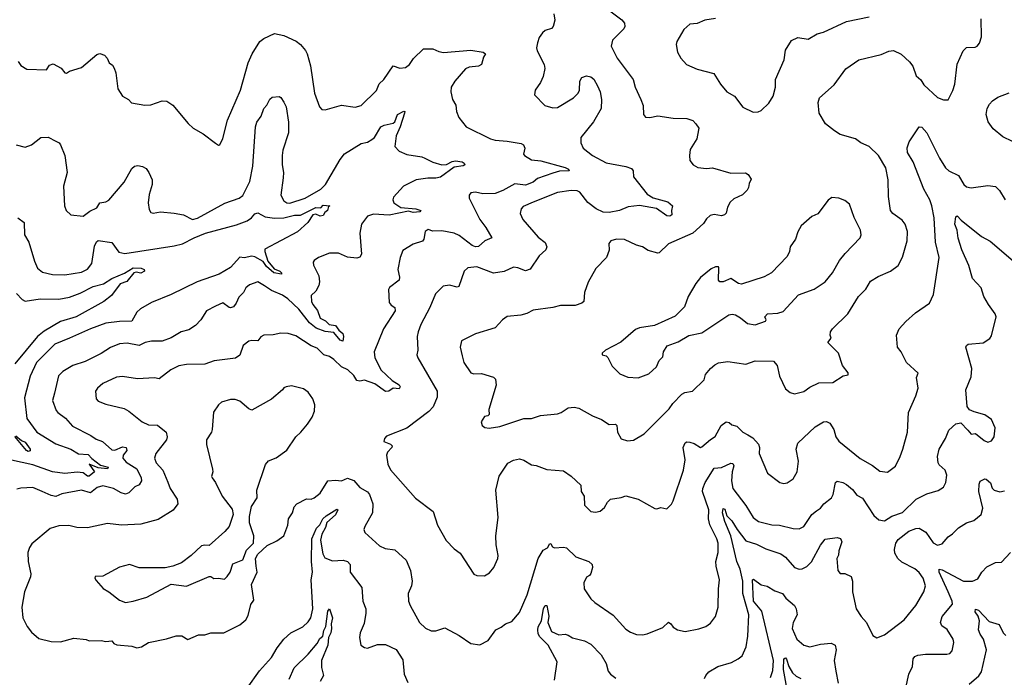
# Model space of a CAD drawing. Extents: x 1246230 to 1426786, y 660032 to 763141.
# Tile 285 of 566: x 1346178 to 1352654, y 677484 to 681809. Entities that reach past the tile are written whole.
import ezdxf

# ---------------------------------------------------------------- set-up
doc = ezdxf.new("R2010")
doc.units = 0

msp = doc.modelspace()

# ---------------------------------------------------------------- linework, layer by layer
at = {"layer": '0CON10XD'}
for points in [[(1350025, 681894.2), (1350138.3, 681808.3), (1350155.6, 681785.6), (1350158.6, 681765), (1350151.5, 681748.5), (1350078, 681675), (1350068, 681635), (1350107.5, 681555), (1350212, 681415), (1350226.1, 681366.1), (1350263.8, 681285), (1350278, 681245), (1350281.2, 681185), (1350295, 681168.8), (1350323.6, 681166.4), (1350375, 681176.2), (1350475, 681160.8), (1350565, 681159.2), (1350605, 681145.8), (1350624.2, 681125), (1350644.2, 681095), (1350643.1, 681085), (1350630.8, 681025), (1350588.8, 680955), (1350582.5, 680915), (1350585, 680882.5), (1350606.7, 680855), (1350637.3, 680837.3), (1350695, 680830.8), (1350735, 680834), (1350855, 680800.6), (1350952.3, 680802.3), (1350970, 680790), (1350989.3, 680759.3), (1350975, 680732.5), (1350972, 680705), (1350962.9, 680687.1), (1350932.3, 680657.7), (1350875, 680630), (1350850.5, 680609.5), (1350834.2, 680575.8), (1350825, 680537.5), (1350814.3, 680525.7), (1350795, 680520), (1350745, 680526.9), (1350718.6, 680521.4), (1350695, 680500), (1350675, 680468), (1350605.4, 680404.6), (1350445, 680335.7), (1350385, 680276.2), (1350375, 680274.2), (1350310.6, 680290.6), (1350274.3, 680314.3), (1350235, 680326.2), (1350155, 680364), (1350104.1, 680365.9), (1350066.4, 680353.6), (1350053.9, 680336.1), (1350055.9, 680294.1), (1350037.5, 680245), (1349966.4, 680173.6), (1349916.4, 680083.6), (1349893.3, 680015), (1349887.5, 679955), (1349876.1, 679943.9), (1349830.7, 679929.3), (1349735, 679930), (1349685, 679915.8), (1349555, 679899.2), (1349513, 679877), (1349475, 679865.7), (1349385, 679857.5), (1349354, 679835), (1349305, 679782), (1349175, 679742.2), (1349085, 679696.2), (1349075.8, 679655), (1349088.9, 679598.9), (1349099.2, 679555), (1349145, 679486), (1349165, 679480), (1349215, 679482), (1349295, 679458.8), (1349308, 679445), (1349312.9, 679405), (1349263.3, 679245), (1349267, 679213), (1349257, 679203), (1349235, 679198.8), (1349213.3, 679165), (1349219.3, 679139.3), (1349236.4, 679126.4), (1349265, 679123.3), (1349335, 679134), (1349495, 679186.9), (1349545, 679185.7), (1349603.7, 679206.3), (1349715, 679217.5), (1349738.8, 679225), (1349785, 679256), (1349825, 679261.2), (1349855, 679253.8), (1349945, 679204), (1350005, 679180), (1350055, 679147.5), (1350097.7, 679147.7), (1350105, 679140), (1350109.2, 679095), (1350135, 679051.2), (1350175, 679038.8), (1350215, 679043.8)], [(1349692.3, 681847.7), (1349697.5, 681805), (1349687.5, 681765), (1349675, 681751.5), (1349635, 681737.3), (1349616.5, 681723.5), (1349595, 681692), (1349583.1, 681656.9), (1349577.8, 681625), (1349581.9, 681605), (1349627.5, 681515), (1349632.3, 681487.7), (1349620, 681435), (1349602.5, 681395), (1349569.2, 681345), (1349564.1, 681314.1), (1349632.5, 681245), (1349685, 681230), (1349715, 681231.9), (1349820, 681295), (1349851.4, 681325), (1349860, 681345), (1349861.8, 681405), (1349875, 681427.8), (1349905, 681438.9), (1349935, 681434.2), (1349955, 681418.8), (1349978.6, 681375), (1349995.8, 681335), (1350005.7, 681285), (1350001.9, 681225), (1349952.3, 681137.7), (1349869.5, 681035), (1349869.4, 680999.4), (1349885, 680964.3), (1349945, 680915.5), (1350035, 680867.3), (1350163.9, 680843.9), (1350201.1, 680831.1), (1350212.9, 680815), (1350215.8, 680775), (1350305, 680661.6), (1350345, 680636.9), (1350440.3, 680610.3), (1350472.5, 680585), (1350465.6, 680555), (1350466.9, 680525), (1350455, 680516.4), (1350435, 680519.4), (1350366.4, 680566.4), (1350255, 680587.5), (1350180.9, 680579.1), (1350122.5, 680555), (1350055, 680541.5), (1350015, 680543.8), (1349968.9, 680565), (1349915, 680606.8), (1349862.9, 680675), (1349845, 680682.5), (1349805, 680684.7), (1349715, 680673.4), (1349555, 680609.5), (1349490.5, 680579.5), (1349476, 680565), (1349468.8, 680535), (1349488, 680495), (1349588.6, 680378.6), (1349634.5, 680344.5), (1349645.9, 680315.9), (1349638.8, 680295), (1349595.6, 680255), (1349535, 680168.6), (1349505, 680156.9), (1349455, 680177.1), (1349425, 680181.4), (1349365, 680152.9), (1349295, 680140.8), (1349185, 680182.9), (1349125, 680177.8), (1349101.4, 680155), (1349066.7, 680055), (1349055, 680050), (1349005, 680062.5), (1348964.4, 680055.6), (1348914, 680005), (1348874.7, 679915.3), (1348817.1, 679805), (1348799.4, 679755), (1348793.1, 679725), (1348795.8, 679635), (1348790, 679605), (1348795.8, 679585), (1348924.4, 679365), (1348923.4, 679326.6), (1348896.6, 679263.4), (1348868.1, 679231.9), (1348725, 679122.5), (1348590.8, 679069.2), (1348577.5, 679055), (1348572.5, 679035), (1348617, 679017), (1348628, 679005), (1348625.8, 678995), (1348596.9, 678965), (1348591.4, 678945), (1348598.8, 678885), (1348617.8, 678847.8), (1348782, 678662), (1348897.5, 678575), (1348925.7, 678485), (1348983.8, 678383.8), (1349035, 678328.8), (1349075, 678300), (1349165, 678162), (1349185, 678154), (1349235, 678151.2), (1349268.3, 678171.7), (1349296.2, 678205), (1349324, 678265), (1349325.8, 678285), (1349311.4, 678355), (1349310, 678415), (1349325.6, 678535), (1349308.9, 678715), (1349332.6, 678807.4), (1349388.3, 678891.7), (1349425, 678911.5), (1349465, 678920), (1349495, 678912.2), (1349545, 678881.4), (1349575, 678876.9), (1349645, 678850), (1349755, 678842.5), (1349805, 678807.5), (1349868.3, 678748.3), (1349870, 678705), (1349890.8, 678675), (1349892.2, 678615), (1349935, 678573.8), (1349965, 678570), (1349995, 678576.2), (1350025, 678601.2), (1350043.8, 678635), (1350063.3, 678655), (1350135, 678666.7), (1350165, 678677.5), (1350245, 678655.6), (1350355, 678594), (1350368.3, 678591.7), (1350395, 678600), (1350435, 678592.5), (1350465, 678622.5), (1350475.9, 678644.1), (1350544.4, 678845), (1350555.5, 678915), (1350541.9, 678995), (1350555, 679026.2), (1350565, 679032), (1350585, 679030), (1350615, 679020.8), (1350655, 678996), (1350665, 678999.2), (1350721.7, 679048.3), (1350752.7, 679067.3), (1350790.7, 679139.3), (1350825, 679163.3), (1350845, 679160), (1350862.5, 679145), (1350895, 679136), (1350935, 679095.7), (1350967.4, 679077.4), (1350999.7, 679059.7), (1351037.3, 679017.3), (1351043.8, 678995), (1351041.4, 678955), (1351095.9, 678825.9), (1351177.5, 678765), (1351205, 678759.2), (1351225, 678762.5), (1351265, 678788), (1351292, 678835), (1351301.1, 678905), (1351284.5, 678985), (1351295, 679024), (1351409.7, 679130.3), (1351465.6, 679164.4), (1351485.5, 679165.5), (1351507.5, 679155), (1351532.8, 679112.8), (1351545.6, 679065), (1351565, 679037.1), (1351705, 678921.9), (1351786.4, 678876.4), (1351835, 678839.2), (1351885, 678832.5), (1351938, 678872), (1351970, 678935), (1351985.6, 678984.4)], [(1350215, 679043.8), (1350285.7, 679084.3), (1350450.6, 679249.4), (1350474.3, 679285), (1350532.5, 679345), (1350553.8, 679356.2), (1350604.2, 679365.8), (1350679.3, 679440.7), (1350688.8, 679475), (1350721.2, 679515), (1350750.3, 679539.7), (1350775, 679551.4), (1350835, 679560.6), (1350955, 679542.5), (1351015, 679565.6), (1351135, 679562), (1351160.8, 679535), (1351175.5, 679465), (1351215, 679380), (1351245, 679356.2), (1351275, 679348.8), (1351335, 679364), (1351375, 679392), (1351435, 679420), (1351526.4, 679423.6), (1351595, 679466.7), (1351627, 679473), (1351626.4, 679486.4), (1351588.8, 679535), (1351563.8, 679615), (1351494, 679685), (1351516.1, 679713.9), (1351508, 679735), (1351510.8, 679755), (1351524, 679775), (1351625.4, 679874.6), (1351695, 679988), (1351742.8, 680037.2), (1351775, 680090), (1351825, 680120), (1351905, 680154.2), (1351955, 680191.2), (1351985, 680246.7), (1352014.5, 680355), (1352017.3, 680415), (1352001.9, 680465), (1351981.1, 680491.1), (1351920, 680535), (1351905.8, 680555), (1351892.9, 680645), (1351889.4, 680755), (1351874.6, 680835), (1351826.7, 680916.7), (1351765, 680974.2), (1351709.7, 680999.7), (1351676, 681025), (1351574.5, 681054.5), (1351537.4, 681077.4), (1351477.5, 681125), (1351435.7, 681195), (1351430.6, 681265), (1351439.2, 681295), (1351535, 681380), (1351611.4, 681485), (1351696.2, 681545), (1351845, 681579.2), (1351895, 681602.5), (1351925, 681607.5), (1351975, 681581.2), (1352031.2, 681531.2), (1352052.7, 681502.7), (1352075, 681440), (1352104.4, 681414.4), (1352125, 681380), (1352215, 681296.2), (1352255, 681281.2), (1352285, 681282.5), (1352315.6, 681344.4), (1352328.1, 681385), (1352345, 681517.5), (1352384, 681605), (1352405, 681625.8), (1352461.7, 681628.3), (1352475.8, 681634.2), (1352491.2, 681655), (1352504.1, 681695.9), (1352500.8, 681815)], [(1350755, 681815.8), (1350685, 681805.7), (1350635, 681784.2), (1350585, 681780), (1350545.9, 681744.1), (1350500, 681665), (1350496.2, 681645), (1350503.8, 681595), (1350525.9, 681555.9), (1350563.4, 681513.4), (1350635, 681484.2), (1350744.2, 681454.2), (1350788, 681385), (1350828.8, 681335), (1350880, 681305), (1350935, 681233.3), (1351001.5, 681201.5)], [(1351001.5, 681201.5), (1351035, 681201.9), (1351055, 681212.5), (1351105, 681260), (1351133.8, 681305), (1351150, 681365), (1351150, 681415), (1351207.1, 681545), (1351215, 681608.8), (1351255, 681673.1), (1351295, 681691.1), (1351365, 681682), (1351422.5, 681715), (1351465, 681727.5), (1351615, 681796.9), (1351765, 681827.8)], [(1346167.5, 681535), (1346185, 681507.5), (1346225, 681484.2), (1346355, 681480), (1346375, 681510), (1346398.3, 681518.3), (1346450.5, 681490.5), (1346475, 681460), (1346485, 681457.5), (1346505, 681470), (1346585, 681493.8), (1346685, 681580), (1346705, 681586.2), (1346735, 681576.7), (1346753.3, 681555), (1346766.7, 681525), (1346789.4, 681509.4), (1346800.6, 681490.6), (1346810.3, 681460.3), (1346824.2, 681355), (1346855, 681306.2), (1346893.3, 681285), (1346912.7, 681262.7), (1347002.3, 681247.7), (1347041.7, 681248.3), (1347115, 681275.8), (1347145, 681273.8), (1347185, 681246.7), (1347287.3, 681127.3), (1347320, 681095), (1347385, 681057.5), (1347465.9, 680995.9), (1347485, 680983.3), (1347495, 680986.7), (1347515, 681027.5), (1347545, 681147.5), (1347631.2, 681345), (1347680.5, 681525), (1347706.7, 681585), (1347757.5, 681665), (1347785, 681685.6), (1347855, 681718.1), (1347916.1, 681706.1), (1347996.9, 681666.9), (1348025.4, 681645.4), (1348057.5, 681607.5), (1348069.4, 681585), (1348090.6, 681505), (1348116.2, 681325), (1348150, 681235), (1348165, 681218.8), (1348186.4, 681216.4), (1348294.2, 681245.8), (1348385, 681234.2), (1348425, 681244.2), (1348525, 681344.4), (1348543.4, 681386.6), (1348572.3, 681415), (1348635, 681506.2), (1348679.3, 681489.3), (1348715.5, 681494.5), (1348742, 681515), (1348767.2, 681552.8), (1348835, 681617.1), (1348895, 681617.1), (1348935, 681598.9), (1348965, 681593.8), (1349145, 681609.5), (1349227.5, 681595), (1349241.2, 681585), (1349227.9, 681562.1), (1349215, 681514), (1349195, 681504.4), (1349135, 681497.5), (1349110.8, 681485), (1349041.2, 681405), (1349016.2, 681365), (1349014, 681335), (1349023.8, 681285), (1349047, 681247), (1349050, 681205), (1349066.7, 681165), (1349115, 681104.4), (1349275, 681025.7), (1349305.6, 681015.6), (1349385, 681010.9), (1349476.7, 680995), (1349491.2, 680985), (1349500, 680965), (1349490.8, 680925), (1349498, 680915), (1349545, 680888.2), (1349605, 680879.6), (1349765, 680836), (1349786.7, 680825), (1349792.5, 680815), (1349727.6, 680812.4), (1349685, 680800.6), (1349584.5, 680765.5), (1349555, 680741.4), (1349505, 680721.1), (1349435, 680730), (1349355.6, 680685), (1349305, 680666.8), (1349225, 680663.3), (1349175, 680673.8), (1349145, 680670), (1349133.8, 680655), (1349134, 680635), (1349205.6, 680495.6), (1349245, 680442), (1349283.3, 680375), (1349236.4, 680353.6), (1349195, 680317.5), (1349175, 680315.8), (1349155, 680324.2), (1349069.5, 680389.5), (1349035, 680405.4), (1348955, 680421.2), (1348895, 680418.9), (1348865, 680429.4), (1348844.4, 680415), (1348835.6, 680365), (1348827.8, 680352.2), (1348766.6, 680333.4), (1348698.3, 680291.7), (1348680, 680245), (1348664.3, 680165), (1348675.6, 680115), (1348673.1, 680095), (1348611.4, 680048.6), (1348603.7, 680035), (1348608.8, 679948.8), (1348620.3, 679930.3), (1348645.8, 679915), (1348647.8, 679895), (1348570, 679775), (1348509.2, 679625), (1348513.1, 679585), (1348536.1, 679543.9), (1348554.5, 679505), (1348626.9, 679436.9), (1348675, 679407.5), (1348680, 679395), (1348675, 679382), (1348635, 679385.6), (1348605, 679365.6), (1348585, 679363.8), (1348515, 679414.7), (1348445, 679437.9), (1348415, 679430.8), (1348395.9, 679435.9), (1348375, 679468), (1348336.7, 679506.7), (1348295, 679526.5), (1348245, 679574.3), (1348215, 679592.9), (1348178.8, 679605), (1348135, 679648.6), (1348095, 679664.3), (1347995, 679730), (1347945, 679745.6), (1347895, 679747.8), (1347844.4, 679735.6), (1347785, 679733.1), (1347765, 679722.5), (1347745, 679696), (1347705, 679700), (1347685, 679693.6), (1347648.9, 679665), (1347627, 679603), (1347597.6, 679582.4), (1347457.5, 679565), (1347395, 679543.1), (1347275, 679541.5), (1347225, 679531.5), (1347172, 679505), (1347095, 679447.8), (1347065, 679453.6), (1346953.9, 679446.1), (1346855, 679462.2), (1346815, 679458.5), (1346726, 679415), (1346690, 679385), (1346677.5, 679365), (1346682, 679315), (1346695, 679300.8), (1346745, 679279.2), (1346865, 679251.5), (1346895.7, 679235), (1346983, 679163), (1347024.5, 679144.5), (1347085, 679142.3), (1347142, 679095), (1347148.1, 679065), (1347143.1, 679045), (1347074, 678955), (1347065.6, 678925), (1347076.7, 678895), (1347120.5, 678845), (1347153.4, 678766.6), (1347168.9, 678725), (1347214.4, 678655), (1347218.2, 678625), (1347187.6, 678582.4), (1347089.5, 678520.5), (1346975, 678490), (1346846.8, 678483.2), (1346755, 678494.5), (1346625, 678465.7), (1346555, 678468), (1346501.7, 678481.7), (1346435, 678479.2), (1346378, 678462), (1346258.6, 678361.4), (1346242, 678338), (1346231.9, 678305), (1346234.4, 678245), (1346251.1, 678165), (1346248.5, 678145), (1346208.9, 678045), (1346191.8, 677945), (1346199.4, 677875), (1346227.8, 677817.8), (1346255, 677780), (1346305, 677738.8), (1346385, 677720), (1346446.1, 677716.1), (1346535, 677740), (1346615, 677732.5), (1346635, 677723.3), (1346715, 677725.7), (1346745, 677719.2), (1346783.3, 677723.3), (1346797.5, 677705), (1346817.3, 677697.3), (1346915, 677688.6), (1346948.3, 677678.3), (1346980, 677685), (1347025, 677712), (1347143.8, 677736.2), (1347207.3, 677757.3), (1347245, 677755.7), (1347285, 677732), (1347355, 677762.5), (1347395, 677763.3), (1347435, 677776.2), (1347520, 677775), (1347625, 677828.8), (1347665, 677861.2), (1347680.8, 677889.2), (1347698.3, 677961.7), (1347718.3, 677991.7), (1347703.6, 678095), (1347740, 678175), (1347734.2, 678215), (1347730, 678265), (1347745, 678292.5), (1347805, 678351.1), (1347869.5, 678380.5), (1347915, 678413.3), (1347942.7, 678485), (1347946.9, 678525), (1347973.5, 678565), (1347984.4, 678605), (1348000.8, 678625), (1348065, 678658.1), (1348095, 678656), (1348115.6, 678664.4), (1348154.3, 678695.7), (1348205, 678776), (1348255, 678780), (1348294.3, 678775.7), (1348335, 678793.3), (1348375, 678777.5), (1348415, 678731.4), (1348465, 678704.2), (1348479.4, 678685), (1348501.4, 678625), (1348499.4, 678565), (1348447.8, 678475), (1348441.9, 678455), (1348447.5, 678435), (1348545, 678348), (1348581.7, 678331.7), (1348645, 678321.2), (1348720, 678255), (1348747.5, 678185), (1348760, 678115), (1348755.8, 678085), (1348734.2, 678035), (1348735.8, 677985), (1348746, 677955), (1348806.7, 677845), (1348847.7, 677807.7), (1348885, 677790), (1348915, 677790), (1348975, 677810), (1349068.3, 677758.3), (1349145, 677706.7), (1349205, 677697.5), (1349260, 677725), (1349308.8, 677795), (1349345, 677812.5), (1349373.8, 677835), (1349415, 677851.2), (1349465, 677910), (1349516.5, 678025), (1349588.8, 678265), (1349621.2, 678318.8), (1349648.8, 678335), (1349665, 678363.3), (1349672.5, 678362.5), (1349682.3, 678342.3), (1349695, 678336.2), (1349755, 678340), (1349775.5, 678335.5), (1349836.8, 678276.8), (1349922.5, 678245), (1349943.3, 678225), (1349946.2, 678205), (1349933.6, 678166.4), (1349925, 678152.5), (1349907, 678143), (1349887.5, 678105), (1349891.2, 678065), (1349935, 678000), (1349960, 677975), (1350081.2, 677891.2), (1350165, 677800.6), (1350195, 677779.4), (1350235, 677764.4), (1350275, 677762.2), (1350305, 677768.9), (1350408.2, 677811.8), (1350444.3, 677845.7), (1350460.8, 677835), (1350475, 677814.3), (1350505, 677795.7), (1350555, 677784.4), (1350645, 677801.4), (1350691.7, 677818.3), (1350721.4, 677838.6), (1350755, 677883.3), (1350771.8, 677945), (1350773.3, 678065), (1350780.6, 678125), (1350758.5, 678215), (1350756.5, 678245), (1350772.7, 678305), (1350771.5, 678365), (1350763.8, 678395), (1350717, 678487), (1350708.8, 678525), (1350711.1, 678585), (1350669.6, 678705), (1350670.4, 678725), (1350685.5, 678765), (1350745, 678858.1), (1350795, 678863.8), (1350855, 678891.2), (1350869.4, 678889.4), (1350874.1, 678874.1), (1350863.9, 678835), (1350859.6, 678775), (1350867.5, 678725), (1350954.7, 678614.7), (1351002.5, 678535), (1351037.4, 678507.4), (1351124.3, 678485.7), (1351175, 678483.5), (1351265, 678462.5), (1351305, 678460), (1351334.6, 678475.4), (1351389.1, 678555), (1351419.3, 678579.3), (1351446, 678595), (1351466.7, 678625), (1351517.5, 678665), (1351528.9, 678685), (1351543.8, 678765), (1351555, 678773.8), (1351592.5, 678765), (1351615, 678750.8), (1351655, 678718.6), (1351685, 678681.4), (1351720.9, 678660.9), (1351795, 678548), (1351829.5, 678519.5), (1351865, 678512.9), (1351915, 678544.4), (1351985, 678566.9), (1352075, 678655.5), (1352145, 678690), (1352218.7, 678711.3), (1352254.2, 678735), (1352269.2, 678765), (1352275.8, 678814.2), (1352264.3, 678845), (1352225, 678882), (1352219.4, 678895), (1352215.5, 678935), (1352226.4, 678983.6), (1352267.8, 679055), (1352290.2, 679109.8), (1352335, 679150.8), (1352367, 679157), (1352415, 679110), (1352435, 679082.5), (1352465, 679086.2), (1352521.1, 679041.1), (1352545, 679030.6), (1352570.3, 679039.7), (1352586.7, 679065), (1352592.9, 679125), (1352570.2, 679180.2), (1352525, 679210), (1352455, 679228.8), (1352425, 679243.8), (1352410, 679265), (1352401.2, 679375), (1352435, 679460), (1352440.8, 679515), (1352401.2, 679655), (1352405, 679666.7), (1352415.9, 679674.1), (1352515, 679683.3), (1352557.7, 679712.3), (1352569.7, 679730.3), (1352600.4, 679855), (1352594.6, 679875), (1352549.2, 679935), (1352519.4, 679989.4), (1352501.5, 680045), (1352445, 680105.8), (1352421.4, 680191.4), (1352374.5, 680295.5), (1352351.3, 680371.3), (1352344.5, 680425), (1352328.1, 680465), (1352335, 680512.5), (1352345, 680520), (1352370.4, 680490.4), (1352503.7, 680383.7), (1352561.2, 680351.2), (1352712.1, 680222.1)], [(1352707.8, 681007.8), (1352645, 681038.1), (1352581.3, 681091.3), (1352548, 681138), (1352534.5, 681185), (1352541.4, 681225), (1352557.4, 681252.6), (1352576, 681275), (1352610.9, 681299.1), (1352685, 681327.8)], [(1346155, 680986.7), (1346215, 680970), (1346255, 680986.7), (1346316.2, 681033.8), (1346365, 681036.2), (1346415, 681010), (1346438, 680998), (1346446.1, 680986.1), (1346476.2, 680915), (1346491.2, 680805), (1346465.9, 680714.1), (1346472.5, 680585), (1346483.1, 680553.1), (1346515, 680526), (1346595, 680517.5), (1346639.5, 680550.5), (1346685, 680572), (1346704.5, 680605.5), (1346745, 680610.6), (1346765, 680622.9), (1346865, 680740.8), (1346915, 680830), (1346934.4, 680845.6), (1346955, 680849.4), (1346985, 680843.5), (1347009.2, 680829.2), (1347027.8, 680805), (1347048.9, 680755), (1347050, 680725), (1347029.8, 680660.2), (1347023.5, 680605), (1347030.2, 680560.2), (1347041.5, 680541.5), (1347055, 680536.9), (1347105.3, 680544.7), (1347195, 680536.4), (1347255, 680524.8), (1347315, 680494.7), (1347347.4, 680502.6), (1347527.4, 680602.6), (1347622.5, 680635), (1347645, 680652.9), (1347692, 680745), (1347712.5, 680845), (1347728.5, 681105), (1347738.9, 681135), (1347766.5, 681175), (1347785, 681225.8), (1347803.6, 681246.4), (1347822.8, 681287.2), (1347839.7, 681300.3), (1347885, 681302.9), (1347896.2, 681296.2), (1347916.4, 681266.4), (1347930, 681235), (1347945.4, 681135), (1347946.9, 681065), (1347909.4, 680950.6), (1347904.1, 680915.9), (1347903.6, 680855), (1347914.3, 680805), (1347910.9, 680769.1)], [(1347910.9, 680769.1), (1347895.6, 680655), (1347915, 680616.9), (1347935, 680604.6), (1347955, 680602.8), (1348055.7, 680635), (1348157.8, 680695), (1348190.5, 680725), (1348285, 680888.6), (1348315, 680926.9), (1348425, 680995.6), (1348465, 681002.9), (1348495, 681020.6), (1348511.9, 681035), (1348554, 681105), (1348575, 681116), (1348635, 681129.2), (1348645, 681137.5), (1348663.2, 681185), (1348705, 681208.1), (1348711.2, 681205), (1348710, 681195), (1348680.8, 681105), (1348654.1, 681045), (1348646, 680975), (1348674.5, 680944.5), (1348725, 680922.5), (1348823.9, 680906.1), (1348842.5, 680897.5), (1348895, 680872), (1348953.9, 680853.9), (1348985, 680855.7), (1349023.5, 680876.5), (1349045, 680880.5), (1349087.5, 680875), (1349102.1, 680865), (1349105.8, 680854.2), (1349095, 680846.9), (1349035, 680838), (1348946.7, 680773.3), (1348914.3, 680765.7), (1348863.3, 680766.7), (1348785, 680755.2), (1348702.5, 680715), (1348637.6, 680642.4), (1348631.4, 680625), (1348638.1, 680605), (1348685, 680574.5), (1348783.8, 680565), (1348815.5, 680555), (1348810, 680545), (1348765, 680540.3), (1348735, 680549.4), (1348607.7, 680522.3), (1348505, 680530), (1348465, 680516.5), (1348426.6, 680463.4), (1348414.3, 680405), (1348425.7, 680265.7), (1348415, 680248), (1348395, 680241.4), (1348335, 680246.5), (1348275, 680273.5), (1348215, 680273.1), (1348143.8, 680245), (1348115, 680226), (1348109.4, 680215), (1348111.2, 680195), (1348145, 680124.2), (1348149.5, 680085), (1348145, 680060), (1348126, 680024), (1348094.5, 679995.5), (1348096.9, 679955), (1348105.3, 679935), (1348136.3, 679896.3), (1348155, 679845.3), (1348189, 679829), (1348213.5, 679803.5), (1348255, 679798.4), (1348276.7, 679766.7), (1348303.2, 679745), (1348308.1, 679725), (1348304.6, 679695.4), (1348285, 679700.2), (1348245, 679751.2), (1348188, 679758), (1348129.2, 679779.2), (1348085, 679815.9), (1348014.6, 679905), (1347942.8, 679972.8), (1347907.2, 679997.2), (1347835, 680027.8), (1347789.3, 680059.3), (1347745, 680084), (1347690, 680065), (1347666.2, 680045), (1347650, 680015), (1347618.5, 679985), (1347602.7, 679945), (1347585, 679920), (1347565, 679912.9), (1347555, 679915.8), (1347515, 679945.6), (1347465, 679925.6), (1347407.1, 679895), (1347369.2, 679835), (1347335, 679798), (1347290.3, 679769.7), (1347240, 679755), (1347174.4, 679715.6), (1347115, 679695.6), (1347045, 679695.6), (1347003.3, 679685), (1346963.7, 679666.3), (1346885, 679680.9), (1346835, 679676.1), (1346775, 679652.9), (1346715, 679613.8), (1346609.1, 679560.9), (1346528, 679535), (1346462.5, 679495), (1346433, 679467), (1346408.1, 679351.9), (1346394.4, 679305), (1346418.7, 679238.7), (1346428.8, 679225), (1346478.7, 679188.7), (1346526, 679135), (1346645.8, 679075), (1346680.9, 679050.9), (1346722.5, 679035), (1346785, 678978.9), (1346805, 678976.5), (1346855, 679000), (1346879.1, 678995), (1346882.5, 678975), (1346859.6, 678945), (1346857.3, 678925), (1346878.2, 678898.2), (1346947.8, 678855), (1346976.9, 678795), (1346980, 678775), (1346965, 678750), (1346935, 678736.9), (1346895, 678697.8), (1346875, 678688.9), (1346845, 678696.5), (1346795, 678725.4), (1346725, 678741.9), (1346687.2, 678732.8), (1346645, 678697.1), (1346585, 678713.5), (1346455, 678691.1), (1346416.2, 678673.8), (1346385, 678678.8), (1346325.9, 678705.9), (1346265, 678732.2), (1346185, 678727.1), (1346160, 678720)], [(1351985.6, 678984.4), (1352017.5, 679095), (1352024.4, 679225), (1352072.5, 679335), (1352086.7, 679385), (1352076.2, 679455), (1352088, 679485), (1352010.8, 679555), (1351976.2, 679625), (1351952, 679655), (1351944.3, 679735), (1351961.4, 679775), (1352007.1, 679822.9), (1352069.7, 679880.3), (1352161.2, 679945), (1352188.3, 680001.7), (1352224.5, 680245), (1352202.1, 680345), (1352193.6, 680505), (1352177.9, 680585), (1352164.5, 680625), (1352125.3, 680695.3), (1352053.7, 680873.7), (1352016.9, 680935), (1352015.5, 680965.5), (1352028.3, 681005), (1352095, 681104.4), (1352111.1, 681101.1), (1352144.4, 681065), (1352227.9, 680897.9), (1352267.8, 680835), (1352290, 680815), (1352352.5, 680785), (1352387.8, 680725), (1352405, 680708.9), (1352435, 680703.1), (1352545, 680719.4), (1352595, 680710.8), (1352622, 680685), (1352660, 680625)], [(1350245, 679452.9), (1350315, 679478.6), (1350366, 679525), (1350385, 679567.5), (1350408.3, 679591.7), (1350412.5, 679625), (1350437, 679663), (1350509.5, 679690.5), (1350578.3, 679731.7), (1350665, 679750), (1350843.2, 679866.8), (1350865, 679872), (1350885, 679868), (1350919.1, 679849.1), (1350965, 679810.8), (1351015, 679801.4), (1351083, 679827), (1351086.7, 679835), (1351080, 679855), (1351096, 679874), (1351165, 679878.9), (1351200, 679890), (1351301.2, 679998.8), (1351402.7, 680037.3), (1351476, 680085), (1351525, 680143.8), (1351570, 680225), (1351607.9, 680272.1), (1351706, 680375), (1351712, 680395), (1351709.2, 680425), (1351667.4, 680507.4), (1351635.5, 680595.5), (1351605, 680618.8), (1351565, 680636.2), (1351520.7, 680639.3), (1351495, 680622.5), (1351427.7, 680532.3), (1351387.5, 680515), (1351317.7, 680452.3), (1351296.1, 680413.9), (1351281.2, 680365), (1351246.2, 680315), (1351241.2, 680285), (1351225, 680252.5), (1351123.3, 680145), (1351075, 680118), (1350925, 680068.8), (1350905, 680074), (1350855, 680107.5), (1350805, 680085.8), (1350782.5, 680085), (1350774.4, 680095), (1350777.1, 680177.1), (1350773.3, 680183.3), (1350755, 680183.8), (1350725, 680171.2), (1350655, 680113.3), (1350625.7, 680074.3), (1350575, 679987.5), (1350550.5, 679919.5), (1350490.3, 679859.7), (1350352.4, 679797.6), (1350255, 679781.9), (1350228.7, 679771.3), (1350131.1, 679688.9), (1350030, 679635), (1350010, 679615), (1350010, 679605), (1350035, 679597.5), (1350046.4, 679586.4), (1350075, 679530), (1350125, 679480), (1350177, 679457), (1350245, 679452.9)], [(1346166.7, 680505), (1346207.5, 680475), (1346210, 680395), (1346239.4, 680345), (1346275, 680220), (1346294.5, 680174.5), (1346328.3, 680148.3), (1346395, 680132.3), (1346475, 680130), (1346585, 680149.3), (1346625, 680167.5), (1346652.4, 680205), (1346670.4, 680319.6), (1346682.5, 680347.5), (1346695, 680355.6), (1346784.4, 680344.4), (1346829.8, 680279.8), (1346870.5, 680270.5), (1347195, 680321.7), (1347250, 680335), (1347325.7, 680374.3), (1347400, 680405), (1347605, 680458.7), (1347675, 680486.9), (1347702, 680505), (1347725, 680531.1), (1347745, 680538.6), (1347793.3, 680513.3), (1347855, 680502.7), (1347915, 680506), (1347986.7, 680523.3), (1348025, 680524.2), (1348125, 680574), (1348159.1, 680570.9), (1348175, 680588.9), (1348217.5, 680585), (1348210, 680580), (1348203.3, 680555), (1348185, 680541.2), (1348175, 680522.2), (1348155, 680516.2), (1348125, 680530.8), (1348105.6, 680525), (1348073.9, 680476.1), (1348005, 680414.2), (1347790.9, 680299.1), (1347790, 680285), (1347810.2, 680220.2), (1347850.8, 680170.8), (1347890, 680155), (1347899.1, 680145), (1347899.2, 680135), (1347849.2, 680145), (1347801, 680185), (1347778.7, 680218.7), (1347725, 680248.4), (1347705, 680253.4), (1347655, 680242.2), (1347625, 680248), (1347565, 680179.6), (1347490, 680135), (1347345.3, 680084.7), (1347175, 680000.9), (1347045, 679948.5), (1346972.2, 679907.8), (1346949.1, 679885), (1346914.7, 679825.3), (1346835, 679824), (1346745, 679811.9), (1346644.1, 679775.9), (1346505, 679714.6), (1346409.5, 679675), (1346288.2, 679555), (1346247.9, 679465), (1346209.1, 679320.9), (1346225.5, 679185), (1346291.2, 679095), (1346415, 679018.9), (1346515, 678983.8), (1346564.4, 678954.4), (1346628.3, 678948.3), (1346652.5, 678922.5), (1346709.9, 678879.9), (1346760, 678865), (1346755, 678854.8), (1346695, 678861.7), (1346635, 678885.5), (1346670, 678835), (1346635, 678806.5), (1346625, 678806), (1346595, 678828.8), (1346557.3, 678832.7), (1346475, 678823.3), (1346395, 678835.4), (1346265, 678881.6), (1346125, 678912.8)], [(1346157.9, 680007.9), (1346195, 679969.2), (1346215, 679958.2), (1346313.2, 679973.2), (1346435, 679971.2), (1346505, 679983.1), (1346575, 680010.4), (1346661.2, 680055), (1346728.9, 680071.1), (1346785, 680106.7), (1346868.5, 680141.5), (1346925, 680176.5), (1346977.5, 680175), (1346996, 680165), (1346998, 680155), (1346975, 680140.9), (1346945, 680147.9), (1346928.8, 680145), (1346883, 680087), (1346839.2, 680070.8), (1346782, 679995), (1346732.5, 679955), (1346549.2, 679855), (1346446.5, 679823.5), (1346339, 679761), (1346295, 679725.5), (1346146.1, 679545)], [(1346875, 677976), (1346925, 677984.3), (1347015, 678010.8), (1347175, 678096.7), (1347275, 678083.8), (1347425, 678146.7), (1347435, 678147.5), (1347455, 678132.5), (1347485, 678136.7), (1347525, 678130), (1347543, 678147), (1347562.5, 678175), (1347580.9, 678229.1), (1347645, 678256), (1347669.9, 678320.1), (1347715, 678366.7), (1347719.2, 678415), (1347689.7, 678499.7), (1347689.3, 678540.7), (1347703.8, 678606.2), (1347740, 678665), (1347737.8, 678715), (1347795, 678882.5), (1347815, 678906.7), (1347865, 678926.2), (1347935, 678978), (1347995.3, 679064.7), (1348028, 679095), (1348070.9, 679149.1), (1348101.4, 679195), (1348116.9, 679235), (1348119.4, 679275), (1348107.1, 679315), (1348075, 679358.8), (1348045, 679382), (1347965, 679400), (1347930, 679395), (1347915, 679387.5), (1347906.4, 679373.6), (1347835, 679313.8), (1347705, 679241.2), (1347685, 679249.2), (1347625, 679300.8), (1347595, 679310), (1347565, 679310), (1347505.9, 679294.1), (1347485, 679276.7), (1347452.7, 679227.3), (1347445, 679112.5), (1347440.6, 679095), (1347407.1, 679045), (1347405.8, 679015), (1347447.3, 678852.7), (1347449.2, 678835), (1347440, 678805), (1347443.8, 678795), (1347466.2, 678765), (1347510, 678675), (1347575, 678590), (1347583.3, 678555), (1347556.7, 678475), (1347528.3, 678441.7), (1347425, 678350), (1347395, 678353.8), (1347375, 678347.5), (1347306.2, 678285), (1347242.7, 678237.3), (1347185, 678213.8), (1347135, 678204), (1346965, 678204.2), (1346900, 678225), (1346835, 678207.1), (1346725, 678149.2), (1346675, 678147.5), (1346673.3, 678135), (1346680.8, 678120.8), (1346726.9, 678066.9), (1346765, 678045.6), (1346835, 677991.1), (1346875, 677976)], [(1346152, 679072), (1346190.6, 679040.6), (1346215, 679031.1), (1346246.1, 678985), (1346247.8, 678972.2), (1346235, 678969.2), (1346222.1, 678975), (1346146.7, 679066.7)], [(1350903.8, 677605), (1350930, 677625), (1350956.7, 677685), (1350967.3, 677755), (1350973.2, 677895), (1350934.8, 678034.8), (1350934.8, 678115), (1350917.3, 678195), (1350895.7, 678245.7), (1350856.2, 678415), (1350815, 678507.5), (1350801.2, 678565), (1350805, 678592.9), (1350815, 678588.9), (1350830, 678545), (1350862.8, 678512.8), (1350897.2, 678455), (1350955, 678381.9), (1351025, 678358.2), (1351085, 678328.5), (1351185, 678295.5), (1351213.8, 678273.8), (1351275, 678206), (1351305, 678195.8), (1351325, 678197.5), (1351355, 678211.9), (1351386.5, 678243.5), (1351445, 678352.5), (1351475, 678392), (1351555, 678403.3), (1351576.4, 678396.4), (1351585.7, 678375), (1351565.8, 678315.8), (1351563.6, 678286.4), (1351551.9, 678265), (1351558.8, 678185), (1351575, 678166.7), (1351605, 678166.2), (1351645.7, 678145.7), (1351656.5, 678115), (1351655.5, 678045), (1351680, 677935), (1351712.7, 677882.7), (1351747.1, 677845), (1351789.5, 677759.5), (1351815, 677743.3), (1351865, 677764), (1351995, 677860.8), (1352072.9, 677955), (1352125, 678046.2), (1352135.5, 678084.5), (1352120, 678135), (1352093.6, 678173.6), (1352065, 678196.2), (1351980.2, 678240.2), (1351953.8, 678265), (1351935, 678300), (1351931.2, 678325), (1351940, 678365), (1351955, 678389.2), (1352025, 678444), (1352072.5, 678462.5), (1352094, 678464), (1352137.4, 678437.4), (1352185, 678367.8), (1352215, 678353.5), (1352245, 678360.6), (1352285, 678408), (1352313.4, 678426.6), (1352353.1, 678466.9), (1352405, 678499.4), (1352454.2, 678515.8), (1352500.8, 678555), (1352512.2, 678595), (1352486.6, 678705), (1352488.1, 678755), (1352495.8, 678774.2), (1352525, 678788.8), (1352535, 678786), (1352562.4, 678762.4), (1352575, 678727.5), (1352586.7, 678715), (1352625, 678704.3), (1352655, 678709.2)], [(1347675, 677411.2), (1347755, 677526.2), (1347835, 677614.2), (1347871.8, 677678.2), (1347915, 677734), (1347962, 677775), (1348040.6, 677815), (1348075, 677848.6), (1348092.5, 677875), (1348105.5, 677935), (1348095.5, 678125), (1348104.9, 678175), (1348098.3, 678245), (1348100.1, 678395), (1348130, 678465), (1348152.7, 678487.3), (1348171.6, 678525), (1348192.8, 678545), (1348265, 678590.6), (1348271.4, 678585), (1348255, 678552.2), (1348198.8, 678501.2), (1348190.1, 678469.9), (1348165.2, 678425), (1348157.3, 678385), (1348172.8, 678295), (1348185, 678268.8), (1348235, 678248.8), (1348305, 678253.8), (1348335, 678244.2), (1348350.8, 678225), (1348351.2, 678175), (1348429.2, 678075), (1348436, 677985), (1348454, 677935), (1348455.8, 677905.8), (1348443.4, 677836.6), (1348418.6, 677775), (1348414.2, 677745), (1348421.2, 677695), (1348445, 677678.8), (1348465, 677676.2), (1348530.7, 677699.3), (1348585, 677699.5), (1348655, 677665.6), (1348698.8, 677598.8), (1348707.5, 677505), (1348730.3, 677450.3)], [(1352007.1, 677415), (1352025.6, 677505), (1352050, 677555), (1352054.5, 677605), (1352065, 677621.4), (1352085, 677630), (1352135, 677636.7), (1352275, 677635.8), (1352295, 677640), (1352311.7, 677658.3), (1352322.3, 677712.3), (1352318.6, 677735), (1352278.2, 677798.2), (1352242.8, 677822.8), (1352234.6, 677844.6), (1352245, 677882.5), (1352312.5, 677965), (1352311.2, 677985), (1352285.2, 678045.2), (1352224.6, 678175), (1352225.8, 678194.2), (1352245, 678191.2), (1352385, 678116.7), (1352445, 678115.7), (1352478.9, 678131.1), (1352505.5, 678174.5), (1352539.5, 678210.5), (1352595, 678238.8), (1352635, 678240), (1352695, 678304)], [(1351117.1, 677482.9), (1351132.2, 677527.8), (1351136, 677595), (1351058.8, 677918.8), (1351004.8, 677985), (1350998.8, 678125), (1351005, 678130), (1351055, 678091.1), (1351095, 678084), (1351145, 678052), (1351195, 678034), (1351218, 678005), (1351274.3, 677955), (1351284.4, 677935), (1351291.1, 677895), (1351266, 677844), (1351257.8, 677805), (1351289.5, 677735), (1351335, 677695.6), (1351375, 677683.5), (1351445, 677702.1), (1351515, 677709.2), (1351542.5, 677695), (1351547.3, 677665), (1351534.5, 677595), (1351546.2, 677525), (1351560.6, 677445)], [(1349695.6, 677464.4), (1349713.6, 677585), (1349655, 677694.6), (1349599, 677749), (1349589, 677769), (1349586, 677795), (1349587.6, 677815), (1349609.7, 677855), (1349623.3, 677936.7), (1349635, 677955.8), (1349645, 677956.2), (1349659.2, 677885), (1349652.2, 677845), (1349676.4, 677785), (1349725, 677763.2), (1349765, 677766.7), (1349785, 677761.2), (1349815, 677742.9), (1349893.1, 677723.1), (1349935, 677701.5), (1350001.6, 677631.6), (1350034.4, 677575), (1350049.4, 677525), (1350062.9, 677505), (1350098.2, 677478.2)], [(1347949.5, 677470.5), (1347984.2, 677545.8), (1348075, 677634.7), (1348135, 677705.5), (1348151.5, 677738.5), (1348171, 677755), (1348178.1, 677791.9), (1348191.7, 677818.3), (1348205, 677918.6), (1348215, 677933.1), (1348236.5, 677875), (1348226.8, 677835), (1348229.8, 677805), (1348223.7, 677775), (1348208.8, 677745), (1348205.2, 677694.8), (1348162.7, 677595), (1348162.6, 677547.4), (1348175.4, 677495), (1348154.4, 677455)], [(1352422.4, 677437.6), (1352486.6, 677493.4), (1352505, 677518.6), (1352537.6, 677665), (1352517.3, 677735), (1352495, 677767.8), (1352485.3, 677795), (1352490.8, 677855), (1352481.4, 677885), (1352463.1, 677915), (1352465, 677932), (1352485, 677924.3), (1352555, 677851.1), (1352620.9, 677830.9), (1352646.4, 677775), (1352665, 677757.9)], [(1350682.9, 677475), (1350690, 677495), (1350711.1, 677518.9), (1350770, 677555), (1350859.3, 677580.7), (1350903.8, 677605)], [(1351222.6, 677415), (1351201.7, 677535), (1351205, 677604), (1351215, 677611.4), (1351222.3, 677602.3), (1351235.8, 677555), (1351261.9, 677511.9), (1351285, 677491.1), (1351316, 677475)]]:
    msp.add_lwpolyline(points, dxfattribs=at)

doc.saveas('drawing.dxf')
